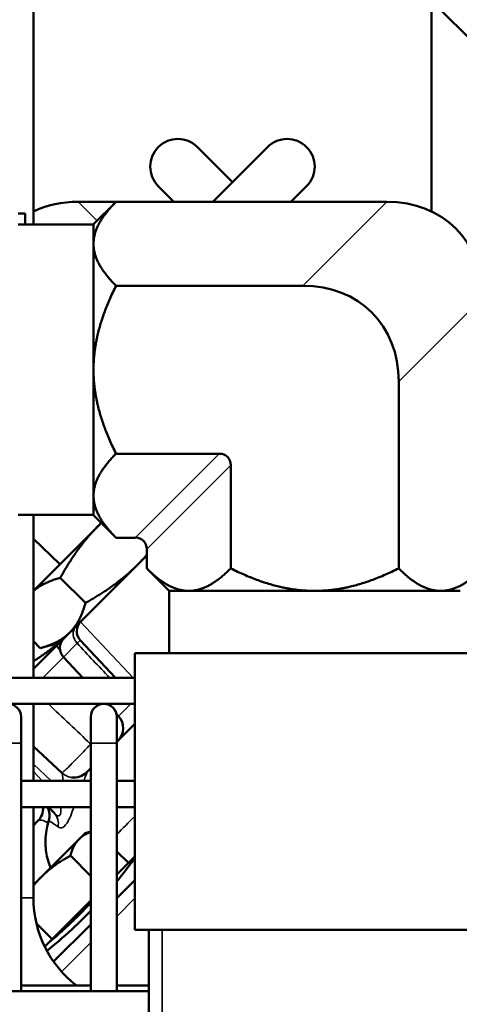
# Model space of a CAD drawing. Header units: inches. Extents: x 1 to 271, y 5 to 171.
# Tile 308 of 334: x 150.27 to 152.26, y 143.33 to 147.78. Entities that reach past the tile are written whole.
import ezdxf

# ---------------------------------------------------------------- set-up
doc = ezdxf.new("R2010")
doc.units = ezdxf.units.IN
doc.header["$LTSCALE"] = 8
doc.header["$MEASUREMENT"] = 0
for name, color, linetype, lineweight in [('Dimension (ANSI)', 7, 'Continuous', 25), ('Visible (ANSI)', 7, 'Continuous', 50), ('Visible Narrow (ANSI)', 7, 'Continuous', 35)]:
    doc.layers.add(name, color=color, linetype=linetype, lineweight=lineweight)
doc.styles.add('Dimension Text', font='tahoma.ttf')
doc.dimstyles.new('Dual Dimension', dxfattribs={"dimscale": 8, "dimtxt": 0.12, "dimasz": 0.098425, "dimexe": 0.125, "dimexo": 0.0625, "dimgap": 0.031496, "dimtad": 0, "dimtih": 1, "dimtoh": 1, "dimrnd": 1e-08, "dimzin": 4, "dimdsep": 46, "dimtxsty": 'Dimension Text', "dimcen": 0.09, "dimdle": 0.393701, "dimclrd": 256, "dimclre": 256, "dimclrt": 256, "dimadec": 0, "dimazin": 1, "dimtfac": 1, "dimtofl": 0, "dimtmove": 0, "dimatfit": 3, "dimfxl": 1, "dimtolj": 1, "dimtzin": 4, "dimlwd": -1, "dimlwe": -1, "dimarcsym": 0})

# ---------------------------------------------------------------- blocks, each defined once
blk = doc.blocks.new('*D10')
at = {"layer": 'Defpoints', "color": 0, "transparency": 16777216}
for p in [(179.2848, 157.7079), (123.1798, 140.6812), (179.2848, 140.6812)]:
    blk.add_point(p, dxfattribs=at)
at = {"layer": 'Dimension (ANSI)', "transparency": 16777216}
for p, q in [((123.1798, 141.1812), (123.1798, 158.7079)), ((179.2848, 141.1812), (179.2848, 158.7079)), ((123.9672, 157.7079), (146.443, 157.7079)), ((178.4974, 157.7079), (156.0215, 157.7079))]:
    blk.add_line(p, q, dxfattribs=at)
for points in [[(123.9672, 157.8392), (123.9672, 157.5767), (123.1798, 157.7079)], [(178.4974, 157.8392), (178.4974, 157.5767), (179.2848, 157.7079)]]:
    blk.add_solid(points, dxfattribs=at)
at = {"layer": 'Dimension (ANSI)', "transparency": 16777216, "insert": (151.2323, 157.7079), "char_height": 0.96, "attachment_point": 5, "style": 'Dimension Text'}
blk.add_mtext('\\A1;{\\H3.0x;(}\\S56.11^ 1425.1 mm;{\\H3.0x;)}', dxfattribs=at)

msp = doc.modelspace()

# ---------------------------------------------------------------- linework, layer by layer
at = {"layer": 'Visible (ANSI)'}
for p, q in [((150.3324, 150.9566), (150.3324, 146.851)), ((151.9721, 148.0234), (152.7675, 147.2279)), ((152.1322, 147.8633), (152.1322, 146.9107)), ((151.2323, 147.0433), (151.0738, 147.2018)), ((151.3908, 147.2018), (151.1432, 146.9542)), ((150.897, 147.025), (150.9678, 146.9542)), ((151.4968, 146.9542), (151.5676, 147.025)), ((150.7058, 146.9542), (150.5343, 146.9542)), ((150.6041, 146.8525), (150.7058, 146.9542)), ((150.7058, 146.9542), (151.9303, 146.9542)), ((150.2641, 146.9013), (150.2954, 146.9013)), ((150.2954, 146.851), (150.2954, 146.9013)), ((150.2641, 146.851), (150.6041, 146.851)), ((150.6041, 146.8525), (150.6041, 146.7644)), ((150.6041, 146.195), (150.6041, 146.7644)), ((150.7058, 146.5746), (151.5507, 146.5746)), ((150.6041, 145.6255), (150.6041, 146.195)), ((151.9837, 146.1416), (151.9837, 145.2967)), ((150.7058, 145.8153), (151.1725, 145.8153)), ((151.2245, 145.7634), (151.2245, 145.2967)), ((150.6041, 145.6255), (150.6041, 145.5375)), ((150.2641, 145.539), (150.6041, 145.539)), ((150.3324, 145.539), (150.3324, 144.8023)), ((150.6041, 145.5375), (150.7058, 145.4357)), ((150.6264, 145.4899), (150.3324, 145.1958)), ((150.6391, 145.5025), (150.6264, 145.4899)), ((150.7058, 145.4357), (150.7929, 145.4357)), ((150.4525, 145.316), (150.3324, 145.4301)), ((150.5458, 145.0557), (150.8449, 145.3548)), ((150.8449, 145.3838), (150.8449, 145.2967)), ((150.9466, 145.195), (150.8449, 145.2967)), ((150.5675, 145.1406), (150.4539, 145.2542)), ((151.0347, 145.195), (150.9466, 145.195)), ((150.9466, 144.913), (150.9466, 145.195)), ((151.6041, 145.195), (151.0347, 145.195)), ((152.1735, 145.195), (151.6041, 145.195)), ((152.2616, 145.195), (152.1735, 145.195)), ((150.497, 145.0069), (150.5452, 145.055)), ((150.5452, 145.055), (150.5458, 145.0557)), ((150.4496, 144.9595), (150.497, 145.0069)), ((150.3634, 144.9364), (150.3324, 144.9674)), ((150.3324, 144.8422), (150.4496, 144.9595)), ((150.4496, 144.9595), (150.3634, 144.9364)), ((150.5443, 144.9723), (150.7028, 144.8023)), ((152.4166, 144.913), (150.7916, 144.913)), ((150.7916, 144.913), (150.7916, 143.663)), ((150.468, 144.896), (150.5553, 144.8023)), ((150.7916, 144.8023), (130.6702, 144.8023)), ((150.7916, 144.6842), (130.6702, 144.6842)), ((150.3324, 144.6842), (150.3324, 144.3356)), ((150.6654, 144.6842), (150.6678, 144.6817)), ((150.7081, 144.6384), (150.717, 144.6289)), ((150.2765, 144.5071), (150.2765, 144.6252)), ((150.5915, 144.6252), (150.5915, 144.5071)), ((150.7096, 144.5071), (150.7096, 144.6252)), ((150.7882, 144.591), (150.7096, 144.5124)), ((150.7882, 144.591), (150.7914, 144.5942)), ((150.2765, 144.5071), (150.2765, 143.385)), ((150.5915, 144.5071), (150.5915, 143.385)), ((150.7096, 144.5071), (150.7096, 143.385)), ((150.4608, 144.3725), (150.3324, 144.4923)), ((150.5915, 144.3943), (150.5718, 144.3746)), ((150.2765, 144.3356), (150.5915, 144.3356)), ((150.7096, 144.3356), (150.7916, 144.3356)), ((150.2765, 144.2175), (150.5915, 144.2175)), ((150.3324, 144.2175), (150.3324, 143.8066)), ((150.427, 144.1896), (150.401, 144.2175)), ((150.7096, 144.2175), (150.7916, 144.2175)), ((150.3324, 144.1351), (150.353, 144.1558)), ((150.4772, 144.1358), (150.4771, 144.1359)), ((150.5656, 144.0997), (150.539, 144.0731)), ((150.5656, 144.0997), (150.5915, 144.1066)), ((150.539, 144.0731), (150.3669, 143.901)), ((150.7618, 143.965), (150.7096, 144.0172)), ((150.5915, 143.9059), (150.4994, 143.998)), ((150.7618, 143.965), (150.7096, 143.9128)), ((150.7916, 143.9948), (150.7618, 143.965)), ((150.3669, 143.901), (150.3324, 143.8664)), ((150.7096, 143.8053), (150.7916, 143.8873)), ((150.5915, 143.7947), (150.4177, 143.6208)), ((150.4177, 143.6208), (150.3454, 143.6931)), ((150.4234, 143.519), (150.5915, 143.6872)), ((150.7916, 143.663), (150.8541, 143.663)), ((150.9141, 143.663), (150.8541, 143.663)), ((150.8541, 143.663), (150.8541, 130.693)), ((151.2916, 143.663), (150.9141, 143.663)), ((151.2916, 143.663), (151.9166, 143.663)), ((152.2941, 143.663), (151.9166, 143.663)), ((150.4177, 143.6208), (150.3834, 143.5866)), ((150.5915, 143.4104), (150.2765, 143.4104)), ((150.8541, 143.4104), (150.7096, 143.4104)), ((150.8541, 143.385), (130.6702, 143.385))]:
    msp.add_line(p, q, dxfattribs=at)
for centre, radius, start, end in [((150.9854, 147.1134), 0.125, 45, 225), ((151.4792, 147.1134), 0.125, 315, 135), ((150.5882, 145.0132), 0.06, 135, 223), ((150.5118, 144.9369), 0.06, 135, 223), ((150.2175, 144.6252), 0.0591, 0, 180), ((150.6506, 144.6252), 0.0591, 0, 180), ((150.6584, 144.5744), 0.08, 315, 43), ((150.7348, 144.6507), 0.08, 315, 315.2143), ((150.5152, 144.4311), 0.08, 227.141, 232.1082), ((150.5152, 144.4311), 0.08, 263.4572, 315), ((150.5281, 144.4191), 0.08, 296.8337, 296.9101), ((150.2964, 144.2123), 0.08, 315, 3.7072), ((150.3255, 144.1811), 0.08, 342.0372, 27.0359), ((150.6965, 144.0609), 0.31, 162.0372, 202.226), ((150.8324, 143.8066), 0.5, 180, 232.4157)]:
    msp.add_arc(centre, radius, start, end, dxfattribs=at)
for centre, major_axis, end_param in [((150.6786, 146.3768), (-0.4564, 0.4564), 6.014642), ((151.786, 146.3768), (0.4564, 0.4564), 6.942243), ((151.4064, 145.9972), (0.4564, 0.4564), 6.942243), ((151.1552, 145.7461), (0.0548, 0.0548), 6.942243), ((150.7756, 145.3665), (0.0548, 0.0548), 6.942243)]:
    msp.add_ellipse(centre, major_axis=major_axis, ratio=0.774597, start_param=5.624127, end_param=end_param, dxfattribs=at)
for points, weights in [([(150.7058, 146.9542), (150.6041, 146.8525), (150.6041, 146.7644)], [1.89210380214, 2.03845854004, 2.03845854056]), ([(150.6041, 146.7644), (150.6041, 146.6763), (150.7058, 146.5746)], [2.03845854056, 2.03845854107, 1.89210380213]), ([(150.7058, 146.5746), (150.6041, 146.3711), (150.6041, 146.195)], [1.92980007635, 2.07907063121, 2.07907063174]), ([(150.6041, 146.195), (150.6041, 146.0188), (150.7058, 145.8153)], [2.07907063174, 2.07907063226, 1.92980007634]), ([(150.7058, 145.8153), (150.6041, 145.7136), (150.6041, 145.6255)], [1.35722423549, 1.46220589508, 1.46220589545]), ([(150.6041, 145.6255), (150.6041, 145.5375), (150.7058, 145.4357)], [1.46220589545, 1.46220589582, 1.35722423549]), ([(150.6264, 145.4899), (150.5317, 145.3951), (150.4539, 145.2542)], [1, 1.03799156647, 1.00007075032]), ([(150.6392, 145.5024), (150.6327, 145.4962), (150.6264, 145.4899)], [1.0045743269, 1.0024442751, 1]), ([(150.8032, 145.3131), (150.8247, 145.3346), (150.8449, 145.3578)], [1, 1.00838281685, 1.01306975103]), ([(150.5675, 145.1406), (150.7085, 145.2184), (150.8032, 145.3131)], [1.00007075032, 1.03799156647, 1]), ([(150.8449, 145.2967), (150.9466, 145.195), (151.0347, 145.195)], [1.35722423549, 1.462205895, 1.46220589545]), ([(151.0347, 145.195), (151.1228, 145.195), (151.2245, 145.2967)], [1.46220589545, 1.4622058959, 1.35722423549]), ([(151.2245, 145.2967), (151.4279, 145.195), (151.6041, 145.195)], [1.92983090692, 2.07910384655, 2.07910384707]), ([(151.6041, 145.195), (151.7803, 145.195), (151.9837, 145.2967)], [2.07910384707, 2.0791038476, 1.92983090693]), ([(151.9837, 145.2967), (152.0854, 145.195), (152.1735, 145.195)], [1.89210380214, 2.03845854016, 2.03845854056]), ([(152.1735, 145.195), (152.2616, 145.195), (152.3633, 145.2967)], [2.03845854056, 2.03845854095, 1.89210380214]), ([(150.4539, 145.2542), (150.3775, 145.2337), (150.3324, 145.1949)], [1.00007075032, 1.03347552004, 1.00797229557]), ([(150.497, 145.0069), (150.5444, 145.0543), (150.5675, 145.1406)], [1, 1.03799156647, 1.00007075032]), ([(150.3634, 144.9364), (150.4496, 144.9595), (150.497, 145.0069)], [1.00007075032, 1.03799156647, 1]), ([(150.3324, 144.8767), (150.3933, 144.9154), (150.4437, 144.9579)], [1.01453375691, 1.02335624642, 1.01480351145]), ([(150.5915, 144.1055), (150.5593, 144.0934), (150.539, 144.0731)], [1.01395034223, 1.02874477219, 1]), ([(150.539, 144.0731), (150.5124, 144.0465), (150.4994, 143.998)], [1, 1.0379548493, 1]), ([(150.4994, 143.998), (150.4202, 143.9542), (150.3669, 143.901)], [1, 1.0379548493, 1]), ([(150.3669, 143.901), (150.3488, 143.8829), (150.3324, 143.8626)], [1, 1.01258029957, 1.01682100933])]:
    msp.add_rational_spline(points, weights, degree=2, dxfattribs=at)
for points, knots in [([(150.7096, 143.8815), (150.7135, 143.8863), (150.7447, 143.9251), (150.7749, 143.9665), (150.7888, 143.9868), (150.7916, 143.9909)], [-2.5303569, -2.5303569, -2.5303569, -2.5303569, -2.4683942, -2.0195953, -1.8587979, -1.8587979, -1.8587979, -1.8587979]), ([(150.3999, 143.6031), (150.4007, 143.6038), (150.4051, 143.6076), (150.4212, 143.6215), (150.4328, 143.6316), (150.4588, 143.6547), (150.4749, 143.6692), (150.5093, 143.7013), (150.5275, 143.7189), (150.56, 143.7515), (150.5765, 143.7686), (150.5915, 143.7845)], [0.7179868, 0.7179868, 0.7179868, 0.7179868, 0.8974834, 0.8974834, 1.0769799, 1.0769799, 1.2564768, 1.2564768, 1.4359737, 1.4359737, 1.607782, 1.607782, 1.607782, 1.607782]), ([(150.3933, 143.5674), (150.4281, 143.5957), (150.4876, 143.6465), (150.5475, 143.7041), (150.5673, 143.724)], [2.4797073, 2.4797073, 2.4797073, 2.4797073, 2.9171932, 3.1415927, 3.1415927, 3.1415927, 3.1415927])]:
    msp.add_open_spline(points, degree=3, knots=knots, dxfattribs=at)
msp.add_open_spline([(150.5673, 143.724), (150.5755, 143.7321), (150.5835, 143.7403), (150.5915, 143.7485)], degree=3, dxfattribs=at)
at = {"layer": 'Visible Narrow (ANSI)'}
for p, q in [((150.5343, 146.9542), (150.62, 146.8684)), ((151.5507, 146.5746), (151.9303, 146.9542)), ((151.9837, 146.1416), (152.3633, 146.5212)), ((150.7929, 145.4357), (151.1725, 145.8153)), ((150.8449, 145.3838), (151.2245, 145.7634)), ((150.784, 144.8023), (150.5458, 145.0557)), ((150.468, 144.896), (150.5303, 144.9583)), ((150.3743, 144.8023), (150.468, 144.896)), ((150.7722, 144.6842), (150.717, 144.6289)), ((150.717, 144.6289), (150.7096, 144.6216)), ((150.7916, 144.5876), (150.7882, 144.591)), ((150.7914, 144.5942), (150.7916, 144.5939)), ((150.2765, 144.5071), (150.1584, 144.5071)), ((150.5915, 144.5035), (150.5908, 144.5028)), ((150.7096, 144.5071), (150.5915, 144.5071)), ((150.3677, 144.4593), (150.3677, 144.4593)), ((150.3324, 144.4113), (150.4129, 144.3356)), ((150.3722, 144.3356), (150.3324, 144.378)), ((150.5064, 144.1924), (150.5063, 144.1925)), ((150.2765, 143.8066), (150.3324, 143.8066)), ((150.7096, 143.7234), (150.7916, 143.8054)), ((150.9141, 143.663), (150.9141, 130.693)), ((150.4596, 143.4734), (150.5915, 143.6053))]:
    msp.add_line(p, q, dxfattribs=at)
for centre, major_axis, ratio, start_param, end_param in [((150.5671, 144.9922), (-0.0424, 0.0424), 0.834343, 0, 1.53589), ((150.4828, 144.9079), (-0.0424, 0.0424), 0.171714, 0, 0.970218), ((150.4807, 144.9065), (-0.0636, -0.0658), 0.005906, 3.141237, 3.812936), ((150.7302, 144.6461), (-0.0566, 0.0566), 0.837519, 4.427343, 4.557438), ((150.7302, 144.6461), (0.0566, -0.0566), 0.837519, 0, 0.108656), ((150.5586, 144.4745), (-0.0566, 0.0566), 0.534547, 4.66454, 4.677482), ((150.5154, 144.431), (-0.0546, -0.0585), 0.999727, 0, 1.557399), ((151.0468, 143.819), (-0.4745, 0.5561), 0.113548, 6.27146, 6.292346), ((150.3685, 144.135), (0.0585, 0.0546), 0.906422, 5.38729, 6.283185), ((150.5625, 143.9269), (-0.2092, 0.2292), 0.182116, 5.785985, 6.291461), ((150.5625, 143.9269), (0.2092, -0.2292), 0.182116, 2.644392, 2.744755), ((151.0078, 144.3722), (-0.538, -0.5227), 0.01441, 5.111879, 5.285763)]:
    msp.add_ellipse(centre, major_axis=major_axis, ratio=ratio, start_param=start_param, end_param=end_param, dxfattribs=at)
for points in [[(150.676, 144.8023), (150.6274, 144.8543), (150.5788, 144.9063), (150.5303, 144.9583)], [(150.4, 144.6842), (150.4636, 144.6237), (150.5272, 144.5632), (150.5908, 144.5028)], [(150.5093, 144.417), (150.5084, 144.4162), (150.5076, 144.4153), (150.5067, 144.4145)], [(150.5229, 144.4308), (150.5225, 144.4304), (150.522, 144.43), (150.5216, 144.4295)], [(150.4921, 144.4001), (150.4916, 144.3996), (150.4911, 144.3991), (150.4906, 144.3986)], [(150.4016, 144.1565), (150.4016, 144.1565), (150.4016, 144.1565), (150.4017, 144.1564)], [(150.7897, 143.9928), (150.7903, 143.9935), (150.7909, 143.9942), (150.7916, 143.9949)]]:
    msp.add_open_spline(points, degree=3, dxfattribs=at)
for points, knots in [([(150.4606, 144.3726), (150.4612, 144.3721), (150.4651, 144.375), (150.4718, 144.3809), (150.4735, 144.3825), (150.4755, 144.3843), (150.4777, 144.3863), (150.4879, 144.3958), (150.5024, 144.41), (150.5184, 144.4263), (150.5354, 144.4435), (150.5542, 144.4632), (150.5711, 144.4813), (150.5781, 144.4888), (150.5847, 144.496), (150.5908, 144.5028)], [-0.2168306, -0.2168306, -0.2168306, -0.2168306, -0.1679311, -0.1679311, -0.1679311, -0.1548722, -0.1548722, -0.1548722, -0.0929274, -0.0929274, -0.0929274, -0.0272056, -0.0272056, -0.0272056, 0, 0, 0, 0]), ([(150.4653, 144.3356), (150.4652, 144.3414), (150.4649, 144.3532), (150.4639, 144.3665), (150.4622, 144.3712), (150.4608, 144.3725)], [-0.3435309, -0.3435309, -0.3435309, -0.3435309, -0.2433918, -0.1216959, 0, 0, 0, 0]), ([(150.5731, 144.3757), (150.5738, 144.3762), (150.5742, 144.3761), (150.5741, 144.3753), (150.5741, 144.3746), (150.5738, 144.3736), (150.5733, 144.372), (150.5726, 144.3701), (150.5716, 144.3673), (150.5703, 144.3639), (150.5699, 144.3627), (150.5694, 144.3614), (150.5689, 144.36), (150.5683, 144.3587), (150.5678, 144.3573), (150.5672, 144.3558), (150.5659, 144.3524), (150.5645, 144.3485), (150.5629, 144.3444), (150.5618, 144.3416), (150.5607, 144.3387), (150.5596, 144.3356)], [0, 0, 0, 0, 0.0664997, 0.0664997, 0.0664997, 0.1216959, 0.1216959, 0.1216959, 0.1934747, 0.1934747, 0.1934747, 0.2188113, 0.2188113, 0.2188113, 0.2433918, 0.2433918, 0.2433918, 0.3000825, 0.3000825, 0.3000825, 0.338231, 0.338231, 0.338231, 0.338231]), ([(150.427, 144.1896), (150.4337, 144.1824), (150.4481, 144.1724), (150.4566, 144.1867), (150.4567, 144.2061), (150.4562, 144.2149), (150.456, 144.2175)], [-0.5965147, -0.5965147, -0.5965147, -0.5965147, -0.426082, -0.2556492, -0.1704328, -0.136309, -0.136309, -0.136309, -0.136309]), ([(150.515, 144.2175), (150.5106, 144.2042), (150.5028, 144.1822), (150.4869, 144.1465), (150.4652, 144.12), (150.4496, 144.123), (150.4437, 144.1277)], [0.0446393, 0.0446393, 0.0446393, 0.0446393, 0.1704328, 0.2556492, 0.426082, 0.5965147, 0.5965147, 0.5965147, 0.5965147]), ([(150.4437, 144.1277), (150.4306, 144.1382), (150.4085, 144.1534), (150.4016, 144.1565), (150.4016, 144.1565)], [0, 0, 0, 0, 0.3799222, 0.8864852, 0.8864852, 0.8864852, 0.8864852])]:
    msp.add_open_spline(points, degree=3, knots=knots, dxfattribs=at)

# ---------------------------------------------------------------- dimensions: what is measured, and where the dimension line sits
at = {"layer": 'Dimension (ANSI)'}
dim = msp.add_linear_dim(base=(179.28481, 157.70793), p1=(123.17977, 140.68124), p2=(179.28481, 140.68124), angle=180, text='{\\H3.0x;(}\\S<>^ 1425.1 mm;{\\H3.0x;)}', dimstyle='Dual Dimension', override={"dimgap": 0.031496, "dimtih": 0, "dimtoh": 0, "dimdec": 2, "dimpost": '\\X', "dimtol": 0, "dimlim": 0, "dimtp": 0, "dimtm": 0, "dimtdec": 2, "dimatfit": 1}, dxfattribs=at)
dim.commit()
dim.dimension.update_dxf_attribs({"geometry": '*D10', "text_midpoint": (151.23229, 157.70793), "dimtype": 160})

doc.saveas('drawing.dxf')
